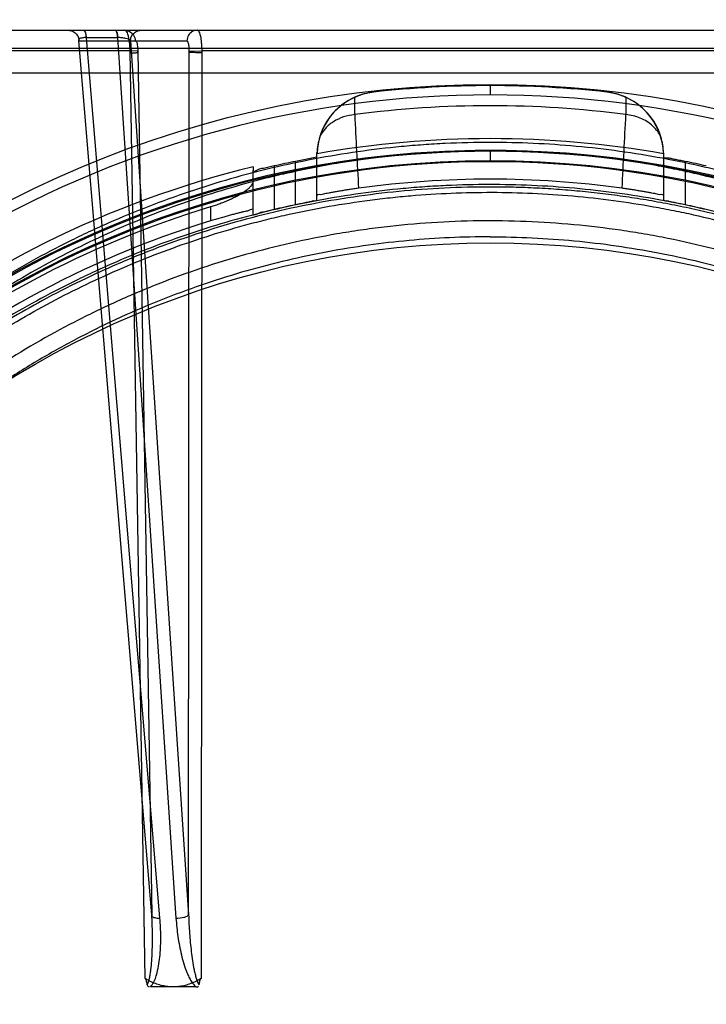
# Model space of a CAD drawing. Header units: millimetres. Extents: x 0 to 297, y 0 to 210.
# Tile 399 of 455: x 240.037 to 240.295, y 160.189 to 160.559. Entities that reach past the tile are written whole.
import ezdxf

# ---------------------------------------------------------------- set-up
doc = ezdxf.new("R2010")
doc.units = ezdxf.units.MM
doc.header["$LTSCALE"] = 16.335
doc.layers.get('0').update_dxf_attribs({"linetype": 'CONTINUOUS'})
for name, color, linetype in [('AXES_REF', 7, 'CONTINUOUS'), ('INTFCLR_1', 7, 'CONTINUOUS'), ('INTFCLR_144815', 7, 'CONTINUOUS')]:
    doc.layers.add(name, color=color, linetype=linetype)

msp = doc.modelspace()

# ---------------------------------------------------------------- linework, layer by layer
at = {"color": 7, "linetype": 'Continuous'}
for radius in [7.756662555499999, 7.756, 7.706331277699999]:
    msp.add_circle((241.4302422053, 154.539298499), radius, dxfattribs=at)
msp.add_arc((241.4302422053, 154.539298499), 7.68, 278.2771290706, 261.7228709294, dxfattribs=at)
at = {"layer": 'AXES_REF', "color": 9, "linetype": 'Continuous'}
msp.add_arc((241.4302422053, 154.539298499), 7.075609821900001, 94.4118118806, 85.5881881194, dxfattribs=at)
at = {"layer": 'INTFCLR_1', "color": 9, "linetype": 'Continuous'}
msp.add_circle((240.2140185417, 160.131298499), 0.344, dxfattribs=at)
for points, knots in [([(240.3633003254, 160.4491381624), (240.3607223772, 160.4503932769), (240.3555159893, 160.4528478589), (240.3449543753, 160.4575058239), (240.3260566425, 160.4649968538), (240.303727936, 160.4719253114), (240.2837128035, 160.4764777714), (240.2735203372, 160.4783808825), (240.2676320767, 160.4793607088), (240.2528886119, 160.4816146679), (240.2276366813, 160.4839584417), (240.1977993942, 160.4835822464), (240.1785098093, 160.4818139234), (240.1696038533, 160.4807006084), (240.1636733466, 160.4798794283), (240.1476178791, 160.4773318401), (240.1218622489, 160.4715081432), (240.0969340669, 160.4631023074), (240.0821876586, 160.457062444), (240.0768830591, 160.4547712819), (240.069031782, 160.4512617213), (240.0525135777, 160.4432487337), (240.0283142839, 160.4292153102), (240.005770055, 160.4130456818), (239.992022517, 160.4016147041), (239.985855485, 160.3961702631), (239.981794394, 160.3924985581), (239.9709167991, 160.3823084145), (239.9541955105, 160.3647047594), (239.9342023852, 160.3393354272), (239.9195334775, 160.3167403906), (239.9103356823, 160.3001806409), (239.9053572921, 160.2904356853), (239.8981587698, 160.2754957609), (239.8885725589, 160.252205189), (239.8803362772, 160.2251973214), (239.8762058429, 160.2070744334), (239.8745222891, 160.1984857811), (239.8734564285, 160.1926675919), (239.8708042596, 160.1764959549), (239.8687062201, 160.1555900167), (239.8681879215, 160.1345274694), (239.8683322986, 160.1238705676), (239.8685333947, 160.1177409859), (239.8692271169, 160.1025552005), (239.8712505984, 160.0829536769), (239.8750083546, 160.0621668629), (239.8772603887, 160.0519282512), (239.8786539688, 160.0461159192), (239.8808336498, 160.037502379), (239.8844641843, 160.0248233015), (239.8918923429, 160.0029939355), (239.9007825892, 159.9819794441), (239.909783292, 159.9643479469), (239.9152384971, 159.9545416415), (239.9236660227, 159.9402036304), (239.9374680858, 159.9195919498), (239.9583220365, 159.8940001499), (239.9756912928, 159.8763636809), (239.9879825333, 159.8652818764), (239.996406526, 159.858044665), (240.0116476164, 159.8458753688), (240.0348464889, 159.8299566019), (240.0546272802, 159.8190676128), (240.0648476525, 159.8140865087)], [0, 0, 0, 0, 0.0078493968, 0.0157556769, 0.0315973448, 0.06348082, 0.0796255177, 0.0877696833, 0.09186257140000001, 0.09596636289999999, 0.128600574, 0.1611442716, 0.177500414, 0.1816059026, 0.1857145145, 0.1938901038, 0.2261064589, 0.2578609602, 0.2657731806, 0.2697286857, 0.2736790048, 0.2893160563, 0.3199691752, 0.350131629, 0.3651446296, 0.3688979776, 0.3726519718, 0.3801321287, 0.4097003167, 0.4390100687, 0.4684423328, 0.4833358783, 0.4908515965, 0.498396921, 0.52873346, 0.5596898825, 0.5755734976, 0.5795998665, 0.5836492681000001, 0.5917658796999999, 0.6244614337, 0.6410489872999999, 0.6494251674, 0.6536350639, 0.6578378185, 0.6910418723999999, 0.7074624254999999, 0.7156483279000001, 0.7197377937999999, 0.7238248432, 0.7399718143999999, 0.7558251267, 0.7869322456, 0.802323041, 0.8100025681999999, 0.8176490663, 0.8478512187, 0.8777971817, 0.9079026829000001, 0.9155006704, 0.9231007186, 0.93830313, 0.9688745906, 1, 1, 1, 1]), ([(240.0648476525, 159.8140865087), (240.0752237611, 159.8090295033), (240.0966122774, 159.7999104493), (240.1244810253, 159.7912590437), (240.1430925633, 159.787028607), (240.1518390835, 159.7853392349), (240.1577108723, 159.7842851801), (240.1738534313, 159.7817151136), (240.2005509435, 159.7792441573), (240.2273798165, 159.7795921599), (240.2437377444, 159.78088483), (240.2497109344, 159.7814766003), (240.2586128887, 159.782478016), (240.2776221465, 159.7852528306), (240.3063033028, 159.7917601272), (240.3298960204, 159.7997425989), (240.3433970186, 159.8051941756), (240.348739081, 159.8074308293), (240.3579294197, 159.811485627), (240.3757716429, 159.8201733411), (240.4000849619, 159.8343274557), (240.4205299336, 159.849064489), (240.4323871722, 159.8587462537), (240.4366319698, 159.862341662), (240.442899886, 159.8677812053), (240.4560217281, 159.8798722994), (240.4748117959, 159.8998218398), (240.495056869, 159.9258012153), (240.5076541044, 159.9455231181), (240.5144852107, 159.9575750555), (240.5171964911, 159.9624937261), (240.5217996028, 159.9712089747), (240.5304446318, 159.9890961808), (240.5389054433, 160.0103894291), (240.5458800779, 160.0324890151), (240.5519098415, 160.055492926), (240.55733746, 160.08514324), (240.5593892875, 160.1108008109), (240.5597325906, 160.1260072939), (240.5597921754, 160.1321339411), (240.5596910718, 160.1427711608), (240.5586928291, 160.1637361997), (240.5561333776, 160.1844920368), (240.5531371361, 160.2005106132), (240.5519497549, 160.2062668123), (240.5500860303, 160.2147710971), (240.5469405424, 160.2272917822), (240.5419994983, 160.2435958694), (240.5345299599, 160.2646014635), (240.5267647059, 160.2823797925), (240.5192819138, 160.2971044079), (240.5141086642, 160.3067239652), (240.5045671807, 160.3230793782), (240.4894182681, 160.3453663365), (240.4688676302, 160.3703294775), (240.4517435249, 160.3875960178), (240.4406237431, 160.3975681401), (240.436471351, 160.401160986), (240.430161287, 160.4064908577), (240.41609606, 160.4176714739), (240.3930629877, 160.4334208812), (240.373436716, 160.4442031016), (240.3633003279, 160.4491381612)], [0, 0, 0, 0, 0.0316060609, 0.0635406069, 0.07975651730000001, 0.0838444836, 0.0879320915, 0.0960907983, 0.1285991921, 0.1611989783, 0.1694097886, 0.173526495, 0.1776339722, 0.1939379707, 0.2261052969, 0.2580138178, 0.2620009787, 0.2659733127, 0.273871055, 0.2895030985, 0.3202911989, 0.3507747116, 0.3583934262, 0.3622044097, 0.3660061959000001, 0.3811173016, 0.4110448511, 0.4409258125, 0.4711799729, 0.4750127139, 0.4788584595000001, 0.4865582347, 0.5019977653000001, 0.5332401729, 0.5491816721, 0.5654318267, 0.5983319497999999, 0.6315729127, 0.6357728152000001, 0.6399804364, 0.648348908, 0.6648970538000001, 0.6974320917, 0.7054938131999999, 0.7095177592, 0.7135247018, 0.7293322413, 0.7448511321, 0.7601545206, 0.7903607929, 0.7978752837, 0.8053790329, 0.8202649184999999, 0.8497067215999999, 0.8790537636, 0.9086837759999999, 0.9161831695, 0.9199497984, 0.9237184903, 0.9387994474, 0.9691302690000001, 1, 1, 1, 1])]:
    msp.add_open_spline(points, degree=3, knots=knots, dxfattribs=at)
at = {"layer": 'INTFCLR_144815', "color": 9, "linetype": 'Continuous'}
for p, q in [((239.5607711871, 160.5552984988), (240.8803257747, 160.555298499)), ((240.0866580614, 160.2224120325), (240.0591974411, 160.551333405)), ((240.0591974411, 160.5513334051), (240.0998423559, 160.5513334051)), ((240.0620357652, 160.55256341), (240.0619392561, 160.5525638)), ((240.0620357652, 160.55256341), (240.0737999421, 160.5525638)), ((240.0897017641, 160.2211820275), (240.0620357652, 160.55256341)), ((240.0737029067, 160.55256341), (240.0957333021, 160.2211820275)), ((240.0786174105, 160.551333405), (240.1004842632, 160.2224120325)), ((240.7329402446, 160.5484201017), (239.6950968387, 160.5484201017)), ((240.0784554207, 160.5475776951), (239.8539914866, 160.5475776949)), ((240.0841320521, 160.1984475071), (240.0784555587, 160.5475776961)), ((240.0813545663, 160.5474730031), (240.0866580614, 160.2224120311)), ((240.1004842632, 160.2224120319), (240.1007088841, 160.5474730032)), ((240.1054059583, 160.547577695), (240.1051848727, 160.1984476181)), ((240.3594722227, 160.547577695), (240.1054059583, 160.547577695)), ((240.2140185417, 160.5349194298), (240.2140185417, 160.5309892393)), ((240.170131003, 160.5320458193), (240.1701838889, 160.5320517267)), ((240.2578531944, 160.5320517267), (240.2579060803, 160.5320458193)), ((240.1629803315, 160.5235581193), (240.1630101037, 160.5301104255)), ((240.2650269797, 160.5301104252), (240.2650567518, 160.5235581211)), ((240.1487268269, 160.491340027), (240.1487268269, 160.5091517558)), ((240.2140185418, 160.5097768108), (240.2140185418, 160.5058472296)), ((240.2793102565, 160.491340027), (240.2793102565, 160.5091517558)), ((240.1407268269, 160.4896192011), (240.1407268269, 160.5059503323)), ((240.2873102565, 160.5059503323), (240.2873102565, 160.4896192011)), ((240.1247268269, 160.4860307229), (240.1247268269, 160.5025293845)), ((240.1327268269, 160.504260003), (240.1327268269, 160.4878496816)), ((240.1087268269, 160.4888296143), (240.1087268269, 160.4835566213))]:
    msp.add_line(p, q, dxfattribs=at)
at = {"layer": 'INTFCLR_144815', "color": 7, "linetype": 'Continuous'}
for p, q in [((240.0813545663, 160.5474730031), (240.0784555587, 160.5475776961)), ((240.1007088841, 160.5474730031), (240.1054059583, 160.547577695))]:
    msp.add_line(p, q, dxfattribs=at)
at = {"layer": 'INTFCLR_144815', "color": 6, "linetype": 'Continuous'}
for p, q in [((239.8081047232, 160.539298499), (240.6199323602, 160.5392984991)), ((240.1487945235, 160.5092022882), (240.1487268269, 160.5091517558)), ((240.1488587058, 160.5088382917), (240.1487945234, 160.5092022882)), ((240.27924256, 160.5092022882), (240.2791783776, 160.5088382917)), ((240.2793102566, 160.5091517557), (240.27924256, 160.5092022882)), ((240.1487268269, 160.507600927), (240.1407268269, 160.5059503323)), ((240.1247268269, 160.5039672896), (240.1247268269, 160.5025293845)), ((240.1032250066, 160.1952984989), (240.0860917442, 160.1952984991))]:
    msp.add_line(p, q, dxfattribs=at)
at = {"layer": 'INTFCLR_144815', "color": 9, "linetype": 'Continuous'}
msp.add_circle((240.2140185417, 160.139298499), 0.3956209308, dxfattribs=at)
at = {"layer": 'INTFCLR_144815', "color": 6, "linetype": 'Continuous'}
for centre, radius, start, end in [((240.1728432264, 160.5082065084), 0.0239929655, 96.3648644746, 178.4911039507), ((240.1728037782, 160.5081453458), 0.0240494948, 96.38096676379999, 114.0308844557), ((240.2140185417, 160.139298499), 0.3951918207, 83.627751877, 96.3722481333), ((240.2551938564, 160.508206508), 0.0239929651, 1.5088968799, 83.63513455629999), ((240.2552308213, 160.5081361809), 0.0240589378, 65.9726009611, 83.61558015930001), ((240.1727744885, 160.5081848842), 0.0240013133, 114.0054619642, 162.881363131), ((240.2552617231, 160.5081841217), 0.0240024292, 17.1197638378, 65.99337748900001), ((240.1728370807, 160.5081733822), 0.0240644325, 162.8990586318, 177.5493586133), ((240.2140185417, 160.139298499), 0.3752405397, 80.00000001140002, 99.9999999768), ((240.2552083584, 160.5081750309), 0.0240559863, 2.4469534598, 17.1030417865), ((240.2140185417, 160.139298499), 0.3739053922, 101.3041246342, 102.5571033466), ((240.2140185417, 160.139298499), 0.3739053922, 77.4428966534, 78.6958753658), ((240.2140185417, 160.139298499), 0.3754415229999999, 103.7585723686, 154.4083167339), ((240.2140185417, 160.1392984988), 0.3600000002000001, 82.08131806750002, 97.918681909), ((240.2140185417, 160.139298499), 0.3650456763, 106.7642464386, 152.0393380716), ((240.2140185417, 160.139298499), 0.3579053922, 101.8165959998, 103.128270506), ((240.2140185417, 160.139298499), 0.3579053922, 76.871729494, 78.18340400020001), ((240.2140185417, 160.139298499), 0.36, 107.0063078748, 153.8186849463)]:
    msp.add_arc(centre, radius, start, end, dxfattribs=at)
at = {"layer": 'INTFCLR_144815', "color": 9, "linetype": 'Continuous'}
for centre, radius, start, end in [((240.2140185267, 160.1393682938), 0.3916209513, 359.9897887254, 180.0102113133), ((240.2140185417, 160.1392984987), 0.3876343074, 82.434132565, 97.56586742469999), ((246.0570221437, 160.8165617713), 5.9013203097, 182.8459356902, 183.1151658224), ((234.414768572, 160.8142968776), 5.8575081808, 356.8836979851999, 357.1549418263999), ((240.2140185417, 160.1391157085), 0.3709937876, 0.0282300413, 179.971769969), ((240.2140185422, 160.1393415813), 0.3704352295, 359.9933364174, 180.0066635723), ((240.2140185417, 160.139185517), 0.3669943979, 0.0176390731, 179.9823609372), ((240.2140185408, 160.1394113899), 0.3664358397, 359.9823484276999, 180.017651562)]:
    msp.add_arc(centre, radius, start, end, dxfattribs=at)
for points, knots in [([(240.0553001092, 160.555298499), (240.0557849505, 160.555298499), (240.0568079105, 160.5550997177), (240.0581262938, 160.5542118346), (240.0589940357, 160.5528679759), (240.0591932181, 160.551830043), (240.0591974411, 160.5513334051)], [0, 0, 0, 0, 0.2373295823, 0.495776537, 0.7568871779, 1, 1, 1, 1]), ([(240.0609891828, 160.555298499), (240.0613076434, 160.555298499), (240.0617828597, 160.5540593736), (240.0618834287, 160.5532324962), (240.0619392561, 160.5525638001)], [0, 0, 0, 0, 0.3218453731, 1, 1, 1, 1]), ([(240.0620357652, 160.55256341), (240.0620086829, 160.5529245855), (240.0619089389, 160.5537294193), (240.0617508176, 160.5546026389), (240.061376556, 160.555298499), (240.061182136, 160.555298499)], [0, 0, 0, 0, 0.3688644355, 0.8019968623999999, 1, 1, 1, 1]), ([(240.0728492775, 160.555298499), (240.073156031, 160.555298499), (240.0735509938, 160.554021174), (240.0736528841, 160.5532305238), (240.0737029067, 160.55256341)], [0, 0, 0, 0, 0.3143803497, 1, 1, 1, 1]), ([(240.0730434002, 160.555298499), (240.0732275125, 160.555298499), (240.0735462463, 160.5545735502), (240.0736888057, 160.5537327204), (240.0737759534, 160.5529246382), (240.0737999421, 160.5525638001)], [0, 0, 0, 0, 0.1901771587, 0.6264526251, 1, 1, 1, 1]), ([(240.0765250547, 160.555298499), (240.0772645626, 160.555298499), (240.078572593, 160.5548953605), (240.0800232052, 160.5534106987), (240.080415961, 160.552089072), (240.0804223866, 160.5513334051)], [0, 0, 0, 0, 0.3640468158, 0.6279849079, 1, 1, 1, 1]), ([(240.0786174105, 160.5513334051), (240.0786216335, 160.551830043), (240.0788208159, 160.5528679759), (240.0796885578, 160.5542118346), (240.0810069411, 160.5550997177), (240.082029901, 160.555298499), (240.0825147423, 160.555298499)], [0, 0, 0, 0, 0.243112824, 0.5042234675, 0.7626704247, 1, 1, 1, 1]), ([(240.1037396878, 160.555298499), (240.10300018, 160.555298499), (240.1016921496, 160.5548953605), (240.1002415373, 160.5534106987), (240.0998487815, 160.552089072), (240.0998423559, 160.5513334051)], [0, 0, 0, 0, 0.3640468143, 0.6279849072, 1, 1, 1, 1]), ([(240.0619392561, 160.5525638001), (240.0614809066, 160.5525637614), (240.0607482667, 160.5525280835), (240.0598418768, 160.5523282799), (240.0592904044, 160.5521055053), (240.0589816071, 160.5517016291), (240.0591156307, 160.5514324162), (240.0591974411, 160.5513334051)], [0, 0, 0, 0, 0.3886087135, 0.6188884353, 0.7833438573, 0.8911052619, 1, 1, 1, 1]), ([(240.0786174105, 160.5513334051), (240.0781941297, 160.5518571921), (240.0769460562, 160.5521925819), (240.0753326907, 160.5525062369), (240.0743151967, 160.5525638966), (240.0737999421, 160.5525638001)], [0, 0, 0, 0, 0.4006811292, 0.6934348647, 1, 1, 1, 1]), ([(240.0804223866, 160.5513334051), (240.0805935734, 160.5513805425), (240.0810479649, 160.5507553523), (240.0812237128, 160.5495223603), (240.0813593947, 160.5482747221), (240.0813545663, 160.5474730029)], [0, 0, 0, 0, 0.1294122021, 0.4156607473, 1, 1, 1, 1]), ([(240.1007088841, 160.5474730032), (240.1007131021, 160.5476558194), (240.1007136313, 160.5482453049), (240.1006316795, 160.549417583), (240.1005676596, 160.550413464), (240.1000660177, 160.5513947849), (240.0998423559, 160.5513334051)], [0, 0, 0, 0, 0.1341386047, 0.4352131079, 0.82986931, 1, 1, 1, 1]), ([(240.1629803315, 160.5235581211), (240.1615551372, 160.5234287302), (240.158765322, 160.5228591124), (240.1549716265, 160.5210976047), (240.1518658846, 160.5185522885), (240.1503771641, 160.5163862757), (240.1498365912, 160.5152496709)], [0, 0, 0, 0, 0.2649179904, 0.5217989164, 0.767006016, 1, 1, 1, 1]), ([(240.2782004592, 160.5152496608), (240.2778736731, 160.5159364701), (240.2770126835, 160.5173754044), (240.2752604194, 160.5193253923), (240.2730180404, 160.5210228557), (240.2704816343, 160.5223171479), (240.2677997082, 160.5231769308), (240.2659633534, 160.5234758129), (240.265056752, 160.5235581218)], [0, 0, 0, 0, 0.1405836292, 0.3079329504, 0.4814441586, 0.6574859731, 0.8317390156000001, 1, 1, 1, 1]), ([(240.2140185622, 160.5131097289), (240.2083747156, 160.5131096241), (240.1999663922, 160.5129088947), (240.1888077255, 160.5122446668), (240.1723550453, 160.5108784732), (240.1479604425, 160.5074161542), (240.1161475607, 160.4998613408), (240.0904084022, 160.4912055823), (240.0728582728, 160.4839390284), (240.0629441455, 160.4794322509), (240.0483065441, 160.4723720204), (240.0270858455, 160.460619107), (240.0003928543, 160.4425572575), (239.9795954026, 160.4256362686), (239.9658350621, 160.4128498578), (239.9581803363, 160.4052523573), (239.9469621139, 160.3936176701), (239.9311096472, 160.375268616), (239.9121325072, 160.3490092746), (239.8996133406, 160.3280890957), (239.8919918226, 160.313633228), (239.8870821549, 160.3038074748), (239.8790574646, 160.2863424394), (239.8692125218, 160.2606230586), (239.8600588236, 160.2286636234), (239.8558145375, 160.2068042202), (239.8541632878, 160.1957300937)], [0, 0, 0, 0, 0.0323899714, 0.0482450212, 0.0641481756, 0.1271321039, 0.1894167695, 0.2515535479, 0.2827426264, 0.2983963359, 0.3140475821, 0.3760051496, 0.4373985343, 0.4987868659, 0.5296594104, 0.5451698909, 0.5606765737, 0.6224102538, 0.6841298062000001, 0.7463992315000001, 0.762125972, 0.7779128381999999, 0.8094313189, 0.8724013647, 0.9357430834, 1, 1, 1, 1]), ([(240.5738737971, 160.1957300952), (240.5722182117, 160.2068332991), (240.5679503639, 160.228801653), (240.5602437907, 160.2556506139), (240.5536634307, 160.2739545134), (240.5495721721, 160.2842587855), (240.543169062, 160.2994114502), (240.5324252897, 160.321432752), (240.5157007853, 160.349314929), (240.4998638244, 160.3711893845), (240.4878130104, 160.3857348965), (240.4806438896, 160.3938318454), (240.4696827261, 160.4056783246), (240.4523195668, 160.4225032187), (240.4272671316, 160.4428428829), (240.4071594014, 160.4564053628), (240.3932251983, 160.4647091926), (240.3837830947, 160.4700514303), (240.3669801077, 160.4788227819), (240.3421056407, 160.489735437), (240.3188745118, 160.4974957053), (240.30305344, 160.5017896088), (240.2923683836, 160.5044253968), (240.273574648, 160.5083732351), (240.2465580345, 160.5121157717), (240.2248126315, 160.5131099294), (240.2140185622, 160.5131097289)], [0, 0, 0, 0, 0.0644257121, 0.1282422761, 0.1600975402, 0.1760213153, 0.1918637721, 0.2545006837, 0.3164394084, 0.378241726, 0.4092734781, 0.4248132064, 0.4403015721, 0.5018952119, 0.5633654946, 0.6252760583, 0.6408776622, 0.6564531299, 0.6875306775, 0.7496249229, 0.8121192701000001, 0.8278777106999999, 0.8437023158, 0.8752729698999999, 0.9380528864, 1, 1, 1, 1]), ([(240.2140184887, 160.5100603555), (240.203854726, 160.5100604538), (240.1910687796, 160.5094966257), (240.1757490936, 160.5079689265), (240.1653645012, 160.5066954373), (240.1524541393, 160.5046651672), (240.1396633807, 160.5020576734), (240.1295305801, 160.4996335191), (240.1145737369, 160.4956989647), (240.0926692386, 160.4886197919), (240.0645754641, 160.4767442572), (240.0422176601, 160.464935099), (240.0271624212, 160.4557071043), (240.0187269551, 160.4501590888), (240.0063386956, 160.4416296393), (239.9885244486, 160.4279334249), (239.9664060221, 160.407805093), (239.951119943, 160.3914117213), (239.941482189, 160.3799584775), (239.9351808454, 160.3721514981), (239.9245853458, 160.3581686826), (239.9106641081, 160.3372653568), (239.8959586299, 160.3107801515), (239.8859902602, 160.2888165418), (239.8809083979, 160.2757335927), (239.8795730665, 160.2721350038)], [0, 0, 0, 0, 0.0698004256, 0.0877350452, 0.1057297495, 0.1416451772, 0.1774555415, 0.1953459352, 0.2131908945, 0.2836630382, 0.3532035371, 0.4224112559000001, 0.4570776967, 0.4744417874, 0.491743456, 0.5603667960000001, 0.6285552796, 0.6969118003, 0.7141031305, 0.7313510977, 0.7658071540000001, 0.834557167, 0.9036230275, 0.9736398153, 1, 1, 1, 1]), ([(240.5484644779, 160.2721337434), (240.5471360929, 160.2757136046), (240.542059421, 160.2887865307), (240.5320944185, 160.310750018), (240.5173766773, 160.3372608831), (240.5048348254, 160.3560919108), (240.49587101, 160.368172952), (240.4897357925, 160.3760987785), (240.4786406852, 160.3895609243), (240.4616846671, 160.4077493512), (240.4396212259, 160.4278402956), (240.4218495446, 160.4415174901), (240.4105282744, 160.4493220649), (240.406333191, 160.4521169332), (240.3999898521, 160.4562464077), (240.3860447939, 160.4648063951), (240.3637689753, 160.4765945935), (240.3358312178, 160.4884409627), (240.3116215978, 160.4963100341), (240.294217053, 160.5007210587), (240.2840809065, 160.5029317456), (240.2687917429, 160.5059078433), (240.2454675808, 160.5091050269), (240.2245552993, 160.5100602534), (240.2140184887, 160.5100603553)], [0, 0, 0, 0, 0.0262234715, 0.0963018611, 0.1654342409, 0.2342573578, 0.2514915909, 0.2687439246, 0.3030867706, 0.3712704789, 0.4393100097, 0.5078048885, 0.5250773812, 0.5337424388, 0.5424230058, 0.5770586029, 0.6460858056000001, 0.7152793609, 0.7852176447, 0.820669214, 0.8385519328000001, 0.8564596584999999, 0.9276363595, 1, 1, 1, 1]), ([(240.5661416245, 160.1934386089), (240.5645228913, 160.2040682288), (240.5603475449, 160.2251032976), (240.5528119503, 160.2507956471), (240.5463792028, 160.268306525), (240.5423787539, 160.2781674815), (240.5361126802, 160.2926786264), (240.5255961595, 160.3137697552), (240.5092337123, 160.3404590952), (240.4937459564, 160.3613881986), (240.4819644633, 160.3753021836), (240.4749522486, 160.3830514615), (240.4642201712, 160.3944004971), (240.4472179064, 160.4105180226), (240.4227032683, 160.4299883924), (240.4030400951, 160.442962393), (240.3894131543, 160.4509076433), (240.3801709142, 160.4560236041), (240.3637171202, 160.4644268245), (240.3393656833, 160.4748768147), (240.3166413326, 160.482302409), (240.3011631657, 160.4864120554), (240.2907040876, 160.4889363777), (240.2723052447, 160.492717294), (240.2457214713, 160.4963194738), (240.2189171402, 160.4975017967), (240.2001241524, 160.4970512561), (240.1893425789, 160.4964234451), (240.1732418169, 160.4951154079), (240.1493733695, 160.4918017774), (240.1182408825, 160.4845699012), (240.0930446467, 160.476281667), (240.0758603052, 160.469320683), (240.0661559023, 160.4650048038), (240.0518390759, 160.4582486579), (240.0310855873, 160.4470050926), (240.0049647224, 160.4297148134), (239.9846040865, 160.4135094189), (239.9711302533, 160.4012595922), (239.9636388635, 160.3939844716), (239.9526710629, 160.3828545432), (239.9371713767, 160.365302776), (239.9186039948, 160.3401665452), (239.9063480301, 160.3201284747), (239.8988885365, 160.306283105), (239.8940873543, 160.2968800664), (239.8862426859, 160.2801724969), (239.8766155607, 160.2555622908), (239.867662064, 160.2249713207), (239.8635103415, 160.2040403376), (239.8618954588, 160.1934386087)], [0, 0, 0, 0, 0.0318457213, 0.0634185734, 0.0791931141, 0.0870815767, 0.094933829, 0.1260061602, 0.1567815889, 0.1875451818, 0.2030139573, 0.210765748, 0.2184960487, 0.2492749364, 0.2800521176, 0.3111084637, 0.3189436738, 0.3267698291, 0.3423932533, 0.3736478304, 0.40514581, 0.4130942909, 0.4210773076, 0.4370099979, 0.4687094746, 0.5004174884, 0.5163608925, 0.5243692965, 0.5324013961, 0.5642032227, 0.5956284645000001, 0.6269453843, 0.6426486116, 0.6505262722, 0.6583992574, 0.6895346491, 0.72033006, 0.7510658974, 0.7665005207, 0.7742492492, 0.7819920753, 0.8127794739, 0.8435012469, 0.8744409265, 0.8822471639, 0.8900796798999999, 0.905708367, 0.9368993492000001, 0.9682376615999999, 1, 1, 1, 1]), ([(239.8717406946, 160.2252094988), (239.8737016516, 160.2331303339), (239.876624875, 160.2434126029), (239.8807968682, 160.2559261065), (239.8841618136, 160.2653502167), (239.8904867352, 160.2814459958), (239.9008449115, 160.303643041), (239.9153149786, 160.328986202), (239.9290080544, 160.3489775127), (239.9394265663, 160.3623467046), (239.9456263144, 160.3698154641), (239.9551203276, 160.3807856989), (239.9701816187, 160.3964872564), (239.9919577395, 160.4157493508), (240.0094824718, 160.4288447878), (240.0216699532, 160.4370016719), (240.0299785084, 160.4423135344), (240.0448156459, 160.4511531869), (240.0668436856, 160.4624601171), (240.0945101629, 160.4738247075), (240.1160704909, 160.4805955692), (240.1307951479, 160.4843602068), (240.1407772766, 160.4866811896), (240.1533775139, 160.4891775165), (240.1660929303, 160.4911208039), (240.1763211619, 160.4923398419), (240.1916199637, 160.4938225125), (240.2145953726, 160.4947865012), (240.2451938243, 160.4934005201), (240.2679680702, 160.4903676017), (240.2830327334, 160.4875176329), (240.2930154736, 160.4854016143), (240.3101498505, 160.4811812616), (240.3339835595, 160.4736534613), (240.361496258, 160.4623168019), (240.3834434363, 160.451029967), (240.3971883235, 160.4428291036), (240.4034371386, 160.4388747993), (240.4075673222, 160.4362000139), (240.4187034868, 160.4287374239), (240.4361863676, 160.4156601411), (240.4579083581, 160.3964337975), (240.4746099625, 160.3790182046), (240.4855395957, 160.3661240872), (240.4915791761, 160.3585373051), (240.5003928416, 160.3469863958), (240.5127257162, 160.3289819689), (240.527207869, 160.3036142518), (240.5375723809, 160.2813961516), (240.543898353, 160.2652890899), (240.5472598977, 160.2558687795), (240.551422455, 160.2433771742), (240.5543388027, 160.2331161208), (240.5562962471, 160.2252099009)], [0, 0, 0, 0, 0.0260933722, 0.0341459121, 0.0421792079, 0.0580898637, 0.08943313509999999, 0.1204101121, 0.1513108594, 0.1668239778, 0.1745963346, 0.1823477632, 0.2132152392, 0.244081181, 0.2752183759, 0.2830803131, 0.2909751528, 0.3067500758, 0.3382935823, 0.3700502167, 0.4022856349, 0.4104553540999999, 0.4186483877, 0.4350547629, 0.4515167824, 0.4597669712, 0.4679907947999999, 0.50066556, 0.5331935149, 0.5658225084, 0.5740275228, 0.5822189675, 0.5984510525, 0.6304407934, 0.6620376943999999, 0.6934977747, 0.7092581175, 0.7132052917, 0.7171442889, 0.7249927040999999, 0.7560706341, 0.7868683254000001, 0.8176571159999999, 0.8331371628, 0.8409068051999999, 0.8486637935, 0.8795968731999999, 0.9106030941, 0.9419732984, 0.957896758, 0.9659251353, 0.9739546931, 1, 1, 1, 1]), ([(240.0848659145, 160.1960633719), (240.0853499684, 160.1968068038), (240.0857021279, 160.1982342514), (240.0860776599, 160.2001608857), (240.0863783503, 160.2023529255), (240.0866337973, 160.2051545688), (240.0868675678, 160.2097147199), (240.0869179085, 160.2154780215), (240.0867732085, 160.2200965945), (240.0866580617, 160.2224120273)], [0, 0, 0, 0, 0.1001607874, 0.1607358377, 0.222875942, 0.3495061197, 0.4784235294, 0.7382545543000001, 1, 1, 1, 1]), ([(240.0860919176, 160.1952986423), (240.0870924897, 160.196301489), (240.0879209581, 160.1982134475), (240.088811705, 160.201186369), (240.0893667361, 160.2039909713), (240.0899120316, 160.20853019), (240.0901079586, 160.2142825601), (240.0898937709, 160.2188820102), (240.0897017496, 160.2211820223)], [0, 0, 0, 0, 0.1598204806, 0.2237984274, 0.3519341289, 0.4809963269, 0.7396162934, 1, 1, 1, 1]), ([(240.0866580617, 160.2224120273), (240.0865723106, 160.2222833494), (240.0865440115, 160.2218863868), (240.0870779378, 160.2215551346), (240.0880926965, 160.2212303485), (240.0890358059, 160.2211766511), (240.0897017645, 160.2211820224)], [0, 0, 0, 0, 0.1247542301, 0.2585643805, 0.4627015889, 1, 1, 1, 1]), ([(240.0957333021, 160.2211820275), (240.0967408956, 160.2211739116), (240.0981803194, 160.221319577), (240.0997566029, 160.2218362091), (240.1003432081, 160.2222056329), (240.1004842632, 160.2224120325)], [0, 0, 0, 0, 0.6040336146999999, 0.8501377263, 1, 1, 1, 1]), ([(240.0957333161, 160.2211820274), (240.0958909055, 160.2188667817), (240.0962460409, 160.2153938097), (240.0970041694, 160.2108014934), (240.0977321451, 160.2073744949), (240.0986489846, 160.203979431), (240.099621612, 160.201194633), (240.1005907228, 160.1990206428), (240.1016031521, 160.1971575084), (240.1025274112, 160.1959063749), (240.1032250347, 160.1952984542)], [0, 0, 0, 0, 0.2543163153, 0.3821111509, 0.5099621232, 0.6381016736, 0.7672788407, 0.8328159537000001, 0.8985918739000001, 1, 1, 1, 1]), ([(240.1004842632, 160.2224120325), (240.1005602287, 160.2200906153), (240.1007378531, 160.2166116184), (240.1011151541, 160.2119918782), (240.1014768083, 160.2085553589), (240.101931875, 160.2051571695), (240.1024166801, 160.2023634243), (240.1028976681, 160.2001723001), (240.1034349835, 160.1982310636), (240.1039083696, 160.1968016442), (240.1044510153, 160.1960630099)], [0, 0, 0, 0, 0.259978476, 0.3897898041, 0.5187807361, 0.6467275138, 0.7734345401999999, 0.8362029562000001, 0.8974104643, 1, 1, 1, 1])]:
    msp.add_open_spline(points, degree=3, knots=knots, dxfattribs=at)
at = {"layer": 'INTFCLR_144815', "color": 7, "linetype": 'Continuous'}
for points, knots in [([(240.0784738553, 160.5468081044), (240.0784777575, 160.5471908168), (240.0784558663, 160.5479575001), (240.0784039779, 160.5492084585), (240.0782944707, 160.5505247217), (240.0781202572, 160.5518406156), (240.0778165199, 160.5532603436), (240.0775045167, 160.5544414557), (240.0768321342, 160.5552984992), (240.0765250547, 160.555298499)], [0, 0, 0, 0, 0.1278149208, 0.2560195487, 0.4182013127, 0.5683522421, 0.7003380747, 0.8974496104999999, 1, 1, 1, 1]), ([(240.1037396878, 160.555298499), (240.1041373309, 160.5552984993), (240.1048205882, 160.5538124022), (240.1050706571, 160.5523307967), (240.1052892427, 160.5505169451), (240.1053719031, 160.5492094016), (240.1054095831, 160.5479569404), (240.1054229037, 160.5471907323), (240.1054163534, 160.5468081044)], [0, 0, 0, 0, 0.1345778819, 0.4247350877, 0.5764693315, 0.7406226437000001, 0.8704848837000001, 1, 1, 1, 1]), ([(240.0784738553, 160.5468081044), (240.0787001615, 160.546810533), (240.0791454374, 160.5468191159), (240.0797916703, 160.5468331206), (240.0803976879, 160.5468799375), (240.0809380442, 160.5468629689), (240.0812459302, 160.5470125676), (240.0815493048, 160.5469537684), (240.0813935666, 160.5472382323), (240.081437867, 160.5474504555), (240.0813545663, 160.5474730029)], [0, 0, 0, 0, 0.1933696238, 0.3809605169, 0.5503730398, 0.71831356, 0.8229362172, 0.8563511, 0.9262657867, 1, 1, 1, 1]), ([(240.1054163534, 160.5468081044), (240.1046685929, 160.5468160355), (240.1036235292, 160.5468406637), (240.1024488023, 160.5469078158), (240.1019051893, 160.5469330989), (240.1015624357, 160.5469902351), (240.1012773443, 160.5470055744), (240.1009758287, 160.5469366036), (240.100814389, 160.5472035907), (240.1007977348, 160.5474488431), (240.1007088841, 160.5474730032)], [0, 0, 0, 0, 0.4500779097, 0.6290367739, 0.7079803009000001, 0.77784475, 0.8364263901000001, 0.8836984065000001, 0.9445819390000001, 1, 1, 1, 1]), ([(240.0946583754, 160.195298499), (240.0939885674, 160.19529787), (240.0926334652, 160.1953765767), (240.0905872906, 160.1957293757), (240.0884916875, 160.196337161), (240.0863105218, 160.1972303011), (240.0848711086, 160.1980102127), (240.0841318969, 160.1984476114)], [0, 0, 0, 0, 0.1807180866, 0.365283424, 0.5591086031, 0.7682572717, 1, 1, 1, 1]), ([(240.105184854, 160.1984476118), (240.1044459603, 160.1980090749), (240.1029945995, 160.1972245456), (240.1007982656, 160.1963266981), (240.0986903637, 160.1957202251), (240.0966559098, 160.195374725), (240.0953165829, 160.1952969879), (240.0946583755, 160.1952984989)], [0, 0, 0, 0, 0.2318252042, 0.4442981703, 0.6389583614, 0.8224116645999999, 1, 1, 1, 1]), ([(240.1051848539, 160.1984476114), (240.1044458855, 160.1980090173), (240.1029943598, 160.1972244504), (240.1007978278, 160.1963265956), (240.0986898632, 160.195720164), (240.0966555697, 160.1953747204), (240.0953164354, 160.1952969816), (240.0946583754, 160.195298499)], [0, 0, 0, 0, 0.2318507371, 0.4443420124, 0.6390096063, 0.8224511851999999, 1, 1, 1, 1])]:
    msp.add_open_spline(points, degree=3, knots=knots, dxfattribs=at)
at = {"layer": 'INTFCLR_144815', "color": 6, "linetype": 'Continuous'}
for points, knots in [([(240.2873102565, 160.5059503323), (240.2869590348, 160.5060205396), (240.2859262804, 160.5062232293), (240.2843202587, 160.5065686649), (240.2824522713, 160.5068487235), (240.2811032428, 160.5073984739), (240.2793102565, 160.5070434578), (240.2793102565, 160.507600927)], [0, 0, 0, 0, 0.1315326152, 0.3854005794, 0.6116668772, 0.7952777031, 1, 1, 1, 1]), ([(240.1327268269, 160.504260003), (240.1323735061, 160.5041813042), (240.131670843, 160.5040224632), (240.1303332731, 160.5037351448), (240.1287024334, 160.503291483), (240.1270666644, 160.5032346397), (240.1247268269, 160.5017498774), (240.1247268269, 160.5025293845)], [0, 0, 0, 0, 0.1326657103, 0.2630322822, 0.5070527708, 0.7143100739, 1, 1, 1, 1]), ([(240.1247268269, 160.4986143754), (240.1247268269, 160.4981458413), (240.1243539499, 160.4972188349), (240.1234993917, 160.4962059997), (240.1225410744, 160.4953324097), (240.1215013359, 160.4945444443), (240.1202882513, 160.4937494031), (240.1189190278, 160.492958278), (240.1174146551, 160.4921805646), (240.1157986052, 160.4914262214), (240.1140964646, 160.4907047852), (240.1123349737, 160.4900252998), (240.1105411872, 160.4893960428), (240.1093320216, 160.4890119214), (240.1087268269, 160.4888296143)], [0, 0, 0, 0, 0.0725365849, 0.1459823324, 0.2053153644, 0.2727462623, 0.3478039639, 0.4297050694, 0.517461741, 0.609903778, 0.7057440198, 0.8036172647, 0.9021473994, 1, 1, 1, 1]), ([(240.2140185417, 160.4963338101), (240.2082699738, 160.4963338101), (240.1967821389, 160.4960536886), (240.1795812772, 160.4947941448), (240.1624641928, 160.4926984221), (240.1454183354, 160.4897619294), (240.1284562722, 160.4859777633), (240.1115802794, 160.4813293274), (240.0948203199, 160.475805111), (240.0782023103, 160.4693902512), (240.0622602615, 160.4622913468), (240.0476978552, 160.4549368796), (240.0350272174, 160.4478283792), (240.0241719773, 160.4411820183), (240.0147943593, 160.4349989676), (240.0066496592, 160.4292755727), (239.9995418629, 160.423995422), (239.9933234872, 160.4191456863), (239.9878668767, 160.4147038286), (239.9830614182, 160.4106404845), (239.9788296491, 160.4069391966), (239.9751022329, 160.4035797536), (239.9718111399, 160.4005333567), (239.9688867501, 160.3977610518), (239.9662753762, 160.3952317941), (239.9639295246, 160.3929151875), (239.9618186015, 160.3907935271), (239.9598160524, 160.388748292), (239.9577588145, 160.3866138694), (239.9554773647, 160.3842053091), (239.9529114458, 160.3814420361), (239.9500386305, 160.3782775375), (239.9468755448, 160.3747030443), (239.9436289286, 160.3709279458), (239.9403429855, 160.3669953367), (239.9369922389, 160.3628676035), (239.9333551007, 160.3582419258), (239.9293561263, 160.3529697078), (239.9249401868, 160.3469038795), (239.9200829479, 160.3399086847), (239.9147648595, 160.331819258), (239.9089967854, 160.3224700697), (239.9027792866, 160.3116140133), (239.8961377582, 160.2989471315), (239.8892005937, 160.2842225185), (239.8824651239, 160.2679242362), (239.8763780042, 160.2507602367), (239.8712183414, 160.2334806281), (239.8669887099, 160.2162120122), (239.8647548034, 160.2046595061), (239.8637878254, 160.1989106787)], [0, 0, 0, 0, 0.0345251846, 0.0689826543, 0.1035440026, 0.138054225, 0.1728250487, 0.2078784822, 0.2431411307, 0.2787664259, 0.3148172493, 0.347905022, 0.3767116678, 0.4020494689, 0.4243335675, 0.4441618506, 0.4618276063, 0.4775066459, 0.4915200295, 0.5040819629, 0.5153003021, 0.5252839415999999, 0.5342179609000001, 0.5422336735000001, 0.5494847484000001, 0.5560515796, 0.5620342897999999, 0.5674595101, 0.5732424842, 0.5798382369, 0.5873840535, 0.5958895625, 0.6055067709, 0.6160496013, 0.6257925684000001, 0.6362843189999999, 0.6479789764, 0.6611317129, 0.67602449, 0.693037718, 0.7122740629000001, 0.7341600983, 0.7590040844, 0.7873951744, 0.8200362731, 0.8567275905, 0.8932629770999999, 0.9293648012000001, 0.9649882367, 1, 1, 1, 1]), ([(240.1644222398, 160.4958657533), (240.1638299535, 160.4957833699), (240.1626534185, 160.4956155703), (240.1609094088, 160.4953545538), (240.1592131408, 160.4950885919), (240.1575860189, 160.4948224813), (240.1560510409, 160.4945590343), (240.1546183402, 160.4943083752), (240.1533319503, 160.4940563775), (240.1518297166, 160.4938213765), (240.1506407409, 160.4932747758), (240.1487268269, 160.493575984), (240.1487268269, 160.4930482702)], [0, 0, 0, 0, 0.1124431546, 0.2234684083, 0.3315803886, 0.4353158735, 0.5334196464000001, 0.6246605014, 0.7080341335, 0.782372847, 0.9007709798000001, 1, 1, 1, 1]), ([(240.5642492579, 160.1989106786), (240.5637668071, 160.20177892), (240.5627290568, 160.2075208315), (240.5609574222, 160.2161193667), (240.5589628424, 160.2247254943), (240.5567416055, 160.2333364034), (240.5542898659, 160.241948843), (240.5516036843, 160.2505590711), (240.5486792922, 160.2591621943), (240.5455130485, 160.2677526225), (240.5421018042, 160.2763233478), (240.5384427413, 160.2848667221), (240.5345338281, 160.2933736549), (240.5303736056, 160.3018344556), (240.5259616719, 160.3102381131), (240.5212985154, 160.3185729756), (240.5163858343, 160.3268264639), (240.5112264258, 160.3349855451), (240.5058243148, 160.3430367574), (240.5001847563, 160.350966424), (240.4943141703, 160.3587609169), (240.4882200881, 160.3664068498), (240.4819110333, 160.3738913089), (240.4753963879, 160.3812020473), (240.4686862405, 160.3883276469), (240.4617912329, 160.3952576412), (240.4547224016, 160.4019826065), (240.4474909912, 160.4084942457), (240.4401082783, 160.4147854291), (240.4325854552, 160.4208501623), (240.424933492, 160.4266835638), (240.4171630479, 160.4322817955), (240.409284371, 160.4376420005), (240.4013072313, 160.4427622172), (240.3932407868, 160.4476413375), (240.3850937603, 160.452278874), (240.3768742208, 160.4566749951), (240.3685896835, 160.4608303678), (240.3602471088, 160.4647460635), (240.3518528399, 160.4684235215), (240.3434129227, 160.4718643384), (240.3349325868, 160.4750704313), (240.3264168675, 160.4780437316), (240.3178700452, 160.4807863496), (240.3092962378, 160.4833003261), (240.30069894, 160.4855877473), (240.2920815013, 160.4876505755), (240.2834467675, 160.4894907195), (240.2747974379, 160.4911099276), (240.2661358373, 160.4925098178), (240.2574641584, 160.493691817), (240.2487843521, 160.4946571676), (240.2400982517, 160.4954069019), (240.2314075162, 160.4959418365), (240.2227138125, 160.4962625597), (240.2169164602, 160.4963338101), (240.2140185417, 160.4963338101)], [0, 0, 0, 0, 0.0174675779, 0.035038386, 0.0527193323, 0.0705173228, 0.0884397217, 0.1064918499, 0.1246794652, 0.143004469, 0.1614695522, 0.1800730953, 0.1988143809, 0.2176879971, 0.2366893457, 0.2558095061, 0.2750388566, 0.2943659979, 0.3137778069, 0.3332599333, 0.3527970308, 0.3723732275, 0.3919721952, 0.4115777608, 0.4311742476, 0.4507464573, 0.4702801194, 0.4897621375, 0.5091806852, 0.5285254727, 0.5477874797, 0.5669592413, 0.5860347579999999, 0.6050093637, 0.6238798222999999, 0.6426447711, 0.6613024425, 0.6798536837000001, 0.6983001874, 0.7166429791, 0.7348859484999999, 0.7530315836, 0.7710849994, 0.7890500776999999, 0.8069328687, 0.8247382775, 0.8424729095, 0.8601425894, 0.8777542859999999, 0.8953145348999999, 0.9128305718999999, 0.9303093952, 0.9477583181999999, 0.9651847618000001, 0.9825961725, 1, 1, 1, 1]), ([(240.2793102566, 160.4930482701), (240.2793102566, 160.4935782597), (240.2773908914, 160.4932755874), (240.2761991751, 160.4938229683), (240.2746964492, 160.4940580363), (240.2734104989, 160.4943098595), (240.2719786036, 160.4945603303), (240.2704443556, 160.4948236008), (240.2688181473, 160.4950895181), (240.2671234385, 160.4953551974), (240.2653814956, 160.4956158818), (240.2642064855, 160.4957834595), (240.2636148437, 160.4958657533)], [0, 0, 0, 0, 0.09965697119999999, 0.2181853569, 0.2925389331, 0.375874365, 0.4670451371, 0.5651042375, 0.6688130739, 0.7768212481, 0.8876791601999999, 1, 1, 1, 1]), ([(240.1487268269, 160.491340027), (240.1487268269, 160.4909773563), (240.1474180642, 160.4911938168), (240.1463555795, 160.4907211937), (240.1446372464, 160.4904573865), (240.1431235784, 160.4901152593), (240.1417747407, 160.4898389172), (240.1410785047, 160.4896927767), (240.1407268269, 160.4896192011)], [0, 0, 0, 0, 0.1329462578, 0.2902723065, 0.496687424, 0.738969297, 0.8682923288, 1, 1, 1, 1]), ([(240.2873102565, 160.4896192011), (240.2869587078, 160.4896927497), (240.2862625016, 160.4898388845), (240.2849135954, 160.4901152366), (240.2833991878, 160.4904575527), (240.2816798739, 160.4907213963), (240.2806176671, 160.4911941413), (240.2793102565, 160.4909781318), (240.2793102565, 160.491340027)], [0, 0, 0, 0, 0.1316592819, 0.2610196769, 0.503336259, 0.7099716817, 0.8673380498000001, 1, 1, 1, 1]), ([(240.1247268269, 160.4877608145), (240.1247268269, 160.4882830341), (240.122766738, 160.4871328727), (240.1215999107, 160.4871644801), (240.1200800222, 160.4867314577), (240.1187785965, 160.4864127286), (240.1173220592, 160.4860245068), (240.1157571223, 160.485601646), (240.1140911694, 160.4851370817), (240.1123487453, 160.484638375), (240.110551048, 160.484109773), (240.1093383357, 160.483743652), (240.1087268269, 160.4835566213)], [0, 0, 0, 0, 0.09465222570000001, 0.2103632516, 0.2835551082, 0.3662084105, 0.4570335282, 0.5555725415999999, 0.6603853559, 0.7703977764, 0.8840959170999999, 1, 1, 1, 1]), ([(240.1327268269, 160.4878496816), (240.1323730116, 160.4877671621), (240.1316693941, 160.4876006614), (240.1303303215, 160.4872987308), (240.128698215, 160.4868365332), (240.1270639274, 160.4867627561), (240.1247268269, 160.4852510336), (240.1247268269, 160.4860307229)], [0, 0, 0, 0, 0.1328435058, 0.2633773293, 0.5076333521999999, 0.7149089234, 1, 1, 1, 1]), ([(240.2140185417, 160.477592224), (240.2089182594, 160.477592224), (240.1987056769, 160.4773584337), (240.1833951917, 160.4763047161), (240.1680889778, 160.4745417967), (240.1527912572, 160.4720597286), (240.1375074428, 160.4688446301), (240.1222466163, 160.4648792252), (240.1070221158, 160.4601433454), (240.0918516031, 160.4546143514), (240.0767585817, 160.4482679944), (240.0617732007, 160.4410795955), (240.0469339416, 160.4330257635), (240.0322883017, 160.4240864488), (240.0178947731, 160.4142482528), (240.0038215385, 160.4035068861), (239.9901493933, 160.3918730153), (239.9769694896, 160.3793766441), (239.9643805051, 160.3660714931), (239.9524834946, 160.3520372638), (239.9413746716, 160.3373791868), (239.9311386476, 160.3222256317), (239.9218395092, 160.3067185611), (239.9135144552, 160.2910005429), (239.9061728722, 160.2752041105), (239.8997979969, 160.2594392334), (239.8943531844, 160.2437893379), (239.8897892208, 160.2283092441), (239.8860513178, 160.2130274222), (239.8830851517, 160.1979509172), (239.8808409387, 160.1830690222), (239.87927624, 160.1683566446), (239.8783583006, 160.1537859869), (239.8781612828, 160.1441117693), (239.8781651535, 160.139298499)], [0, 0, 0, 0, 0.0288942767, 0.0578478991, 0.0869136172, 0.1161495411, 0.1456150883, 0.17536286, 0.2054436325, 0.2359079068, 0.2668019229, 0.2981636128, 0.3300272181, 0.3624129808, 0.3953267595, 0.4287535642, 0.4626639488, 0.496980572, 0.5315970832, 0.5663822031, 0.6011593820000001, 0.6357401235, 0.6699302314, 0.7035466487, 0.7364587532, 0.7685700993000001, 0.7998436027, 0.8302944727, 0.8599662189, 0.8889391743, 0.9173142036, 0.9452012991, 0.9727317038, 1, 1, 1, 1]), ([(240.2140185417, 160.4775922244), (240.2192784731, 160.4775922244), (240.2298175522, 160.4773434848), (240.2456205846, 160.4762212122), (240.261425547, 160.4743415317), (240.2772209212, 160.4716941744), (240.292999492, 160.4682630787), (240.30875095, 160.4640290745), (240.3244604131, 160.4589690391), (240.3401073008, 160.4530579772), (240.3556635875, 160.4462686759), (240.3710936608, 160.4385747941), (240.386351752, 160.4299511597), (240.401381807, 160.4203787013), (240.4161147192, 160.4098457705), (240.430469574, 160.3983552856), (240.4443523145, 160.3859274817), (240.4576589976, 160.3726074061), (240.4702799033, 160.3584680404), (240.4821055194, 160.3436120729), (240.4930377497, 160.3281702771), (240.5029965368, 160.3122916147), (240.5119308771, 160.2961333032), (240.5198196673, 160.279844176), (240.526672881, 160.263553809), (240.5325243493, 160.2473626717), (240.5374250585, 160.231339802), (240.5414337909, 160.21552329), (240.5446109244, 160.1999245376), (240.5470117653, 160.1845343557), (240.5486842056, 160.1693283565), (240.5496651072, 160.1542707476), (240.5498758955, 160.1442740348), (240.5498718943, 160.1392984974)], [0, 0, 0, 0, 0.0297989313, 0.0596971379, 0.0897219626, 0.1199349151, 0.1503958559, 0.1811653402, 0.2123022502, 0.2438592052, 0.2758844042, 0.3084194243, 0.3414961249, 0.3751312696, 0.4093242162, 0.4440489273, 0.4792482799, 0.5148298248, 0.5506586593, 0.5865641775, 0.6223450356, 0.657788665, 0.6926950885, 0.7268956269, 0.7602746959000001, 0.7927732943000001, 0.824387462, 0.8551611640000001, 0.8851759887, 0.9145402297, 0.9433746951, 0.9718122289, 1, 1, 1, 1]), ([(240.0841318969, 160.1984476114), (240.0844381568, 160.1982639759), (240.0845858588, 160.1972881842), (240.0847847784, 160.1965358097), (240.0848657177, 160.1960632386)], [0, 0, 0, 0, 0.4268678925, 1, 1, 1, 1]), ([(240.1044510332, 160.1960632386), (240.104521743, 160.1964760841), (240.1047219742, 160.1972315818), (240.1048271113, 160.1982334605), (240.1051848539, 160.1984476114)], [0, 0, 0, 0, 0.5011458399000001, 1, 1, 1, 1])]:
    msp.add_open_spline(points, degree=3, knots=knots, dxfattribs=at)
for points in [[(240.0848657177, 160.1960632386), (240.0849258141, 160.1957121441), (240.0852978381, 160.1953418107), (240.0856540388, 160.1953418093)], [(240.1032250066, 160.195298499), (240.1035803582, 160.195298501), (240.1041788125, 160.1952780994), (240.1042387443, 160.1956283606)]]:
    msp.add_open_spline(points, degree=3, dxfattribs=at)

doc.saveas('drawing.dxf')
